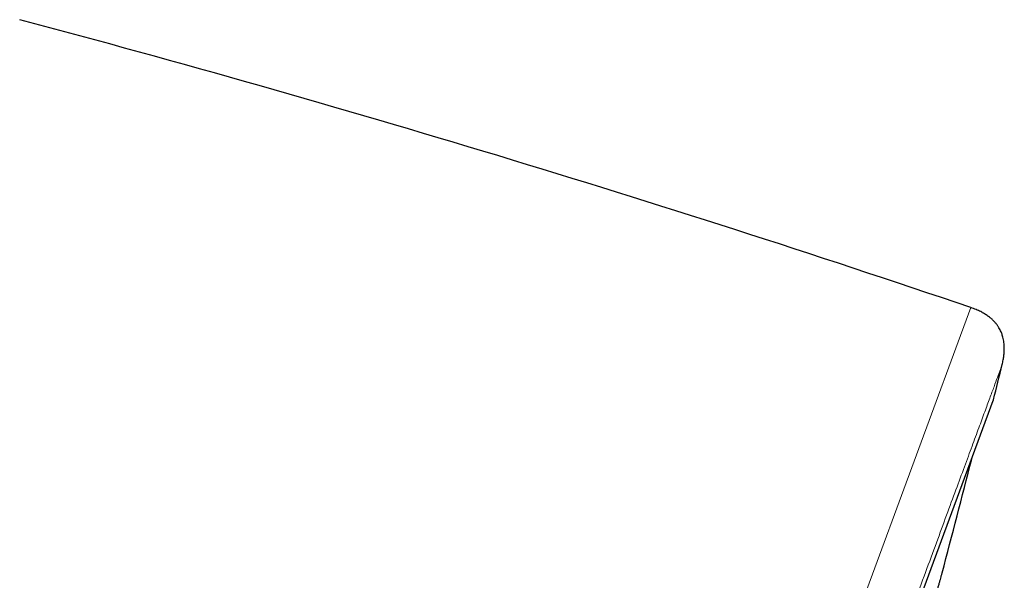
# Model space of a CAD drawing. Header units: millimetres. Extents: x 8 to 949, y 12 to 889.
# Tile 555 of 555: x 835 to 860, y 875 to 889. Entities that reach past the tile are written whole.
import ezdxf

# ---------------------------------------------------------------- set-up
doc = ezdxf.new("R2010")
doc.units = ezdxf.units.MM

msp = doc.modelspace()

# ---------------------------------------------------------------- linework, layer by layer
at = {"color": 252, "linetype": 'Continuous', "lineweight": 0}
for p, q in [((834.669, 816.167), (858.851, 881.719)), ((836.59, 817.551), (859.413, 879.419))]:
    msp.add_line(p, q, dxfattribs=at)
at = {"color": 7, "linetype": 'Continuous', "lineweight": 30}
msp.add_line((836.599, 817.571), (859.407, 879.398), dxfattribs=at)
for centre, radius, start, end in [((740.228, 532.891), 368.446, 71.21885, 75.07618), ((568.247, 951.685), 300, 346.06114, 346.23394), ((859.219, 879.467), 0.2, 339.7512, 346.0611), ((568.089, 951.744), 300, 345.19732, 345.75779)]:
    msp.add_arc(centre, radius, start, end, dxfattribs=at)
for points, knots in [([(859.63, 880.298), (859.639, 880.336), (859.656, 880.41), (859.672, 880.516), (859.681, 880.612), (859.683, 880.698), (859.681, 880.775), (859.674, 880.847), (859.664, 880.915), (859.65, 880.976), (859.634, 881.029), (859.618, 881.074), (859.6, 881.118), (859.578, 881.165), (859.549, 881.218), (859.511, 881.276), (859.464, 881.338), (859.408, 881.398), (859.344, 881.456), (859.272, 881.512), (859.188, 881.567), (859.09, 881.621), (858.977, 881.674), (858.894, 881.704), (858.851, 881.719)], [0, 0, 0, 0, 0.0652953, 0.1237731, 0.1761637, 0.2231116, 0.2651739, 0.3028217, 0.3427098, 0.37732, 0.4070346, 0.4321177, 0.4563415, 0.4849193, 0.5179446, 0.5555768, 0.5981208, 0.6460663, 0.6906543, 0.7400152, 0.7948026, 0.8557884, 0.9238574, 1, 1, 1, 1]), ([(857.891, 874.208), (857.893, 874.216), (857.908, 874.27), (857.934, 874.368), (857.969, 874.495), (858.001, 874.614), (858.03, 874.721), (858.056, 874.815), (858.078, 874.896), (858.096, 874.965), (858.111, 875.02), (858.123, 875.061), (858.13, 875.087), (858.133, 875.099), (858.132, 875.097), (858.132, 875.096)], [0, 0, 0, 0, 0.014035, 0.100063, 0.18609, 0.274631, 0.363173, 0.449025, 0.534878, 0.623241, 0.711606, 0.797224, 0.88284, 0.970948, 1, 1, 1, 1])]:
    msp.add_open_spline(points, degree=3, knots=knots, dxfattribs=at)
at = {"color": 252, "linetype": 'Continuous', "lineweight": 0}
msp.add_open_spline([(859.63, 880.298), (859.628, 880.292), (859.623, 880.28), (859.588, 880.184), (859.532, 880.032), (859.453, 879.817), (859.352, 879.544), (859.23, 879.214), (859.088, 878.828), (858.925, 878.386), (858.74, 877.885), (858.533, 877.325), (858.305, 876.706), (858.057, 876.032), (857.789, 875.306), (857.503, 874.532), (857.201, 873.713), (856.884, 872.853), (856.549, 871.947), (856.197, 870.991), (855.827, 869.987), (855.439, 868.936), (855.036, 867.845), (854.62, 866.716), (854.193, 865.56), (853.757, 864.378), (853.313, 863.173), (852.858, 861.941), (852.392, 860.677), (851.914, 859.382), (851.426, 858.058), (850.93, 856.715), (850.429, 855.357), (849.926, 853.993), (849.423, 852.628), (848.919, 851.263), (848.414, 849.893), (847.904, 848.512), (847.392, 847.122), (846.877, 845.727), (846.365, 844.338), (845.855, 842.956), (845.352, 841.594), (844.857, 840.252), (844.371, 838.935), (843.892, 837.635), (843.417, 836.347), (842.948, 835.076), (842.485, 833.822), (842.033, 832.597), (841.593, 831.403), (841.167, 830.248), (840.757, 829.136), (840.362, 828.066), (839.981, 827.034), (839.613, 826.036), (839.259, 825.076), (838.919, 824.154), (838.597, 823.28), (838.292, 822.455), (838.008, 821.685), (837.744, 820.97), (837.501, 820.311), (837.277, 819.705), (837.072, 819.148), (836.887, 818.645), (836.721, 818.196), (836.577, 817.806), (836.455, 817.476), (836.356, 817.207), (836.279, 816.998), (836.225, 816.851), (836.191, 816.759), (836.187, 816.748), (836.185, 816.742)], degree=3, knots=[0, 0, 0, 0, 0.014, 0.028, 0.042, 0.056, 0.07, 0.08375, 0.0975, 0.11125, 0.125, 0.139, 0.153, 0.167, 0.181, 0.195, 0.20875, 0.2225, 0.23625, 0.25, 0.264, 0.278, 0.292, 0.306, 0.32, 0.33375, 0.3475, 0.36125, 0.375, 0.389, 0.403, 0.417, 0.431, 0.445, 0.45875, 0.4725, 0.48625, 0.5, 0.514, 0.528, 0.542, 0.556, 0.57, 0.58375, 0.5975, 0.61125, 0.625, 0.639, 0.653, 0.667, 0.681, 0.695, 0.70875, 0.7225, 0.73625, 0.75, 0.764, 0.778, 0.792, 0.806, 0.82, 0.83375, 0.8475, 0.86125, 0.875, 0.889, 0.903, 0.917, 0.931, 0.945, 0.95875, 0.9725, 0.98625, 1, 1, 1, 1], dxfattribs=at)

doc.saveas('drawing.dxf')
